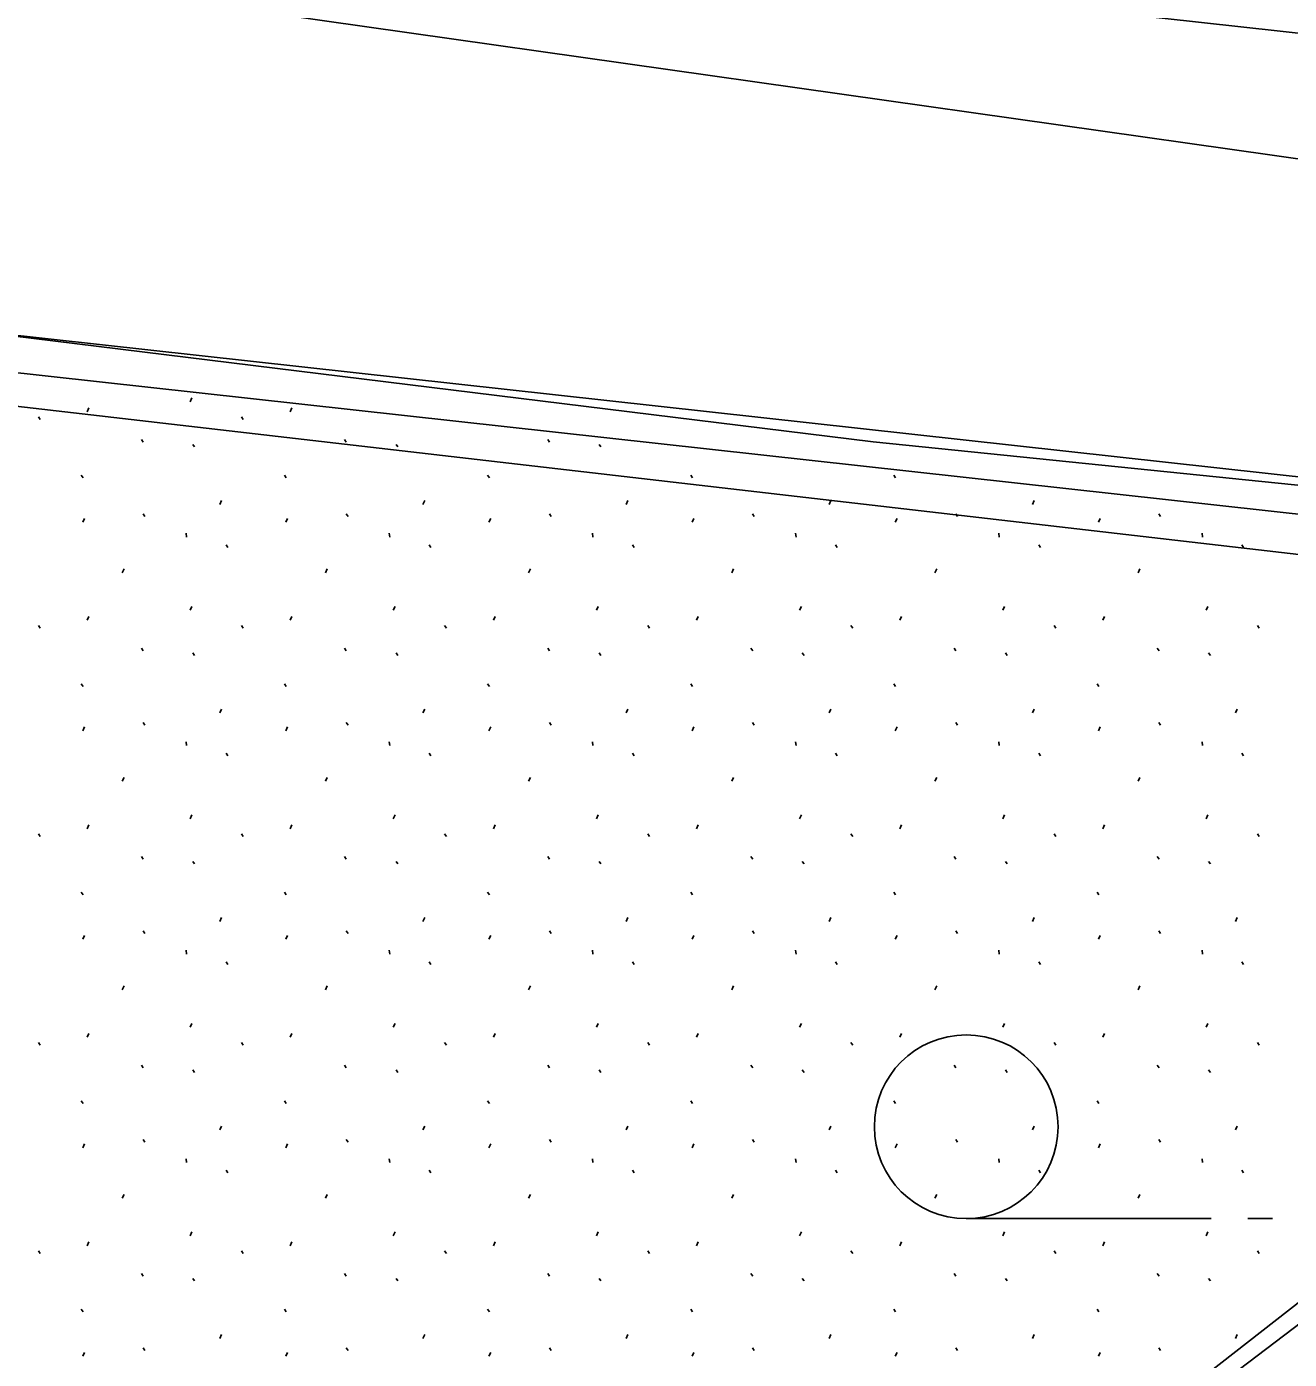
# Model space of a CAD drawing. Extents: x 419101 to 420177, y 4451541 to 4452254.
# Drawn here: x 420007.59 to 420017.9, y 4452037.82 to 4452048.7 of the extents above; entities that cross this region are included whole.
import ezdxf

# ---------------------------------------------------------------- set-up
doc = ezdxf.new("R2010")
doc.units = 0
for name, color, linetype in [('2_KADASTRO', 7, 'Continuous'), ('3_HALİHAZIR', 7, 'Continuous'), ('Level 61', 7, 'Continuous'), ('Level 62', 7, 'Continuous')]:
    doc.layers.add(name, color=color, linetype=linetype)

msp = doc.modelspace()

# ---------------------------------------------------------------- linework, layer by layer
at = {"layer": '2_KADASTRO'}
msp.add_lwpolyline([(419988.649, 4452041.595), (419991.285, 4452051.401), (420033.675, 4452045.389), (420039.569, 4452044.108), (420037.446, 4452030.469)], close=True, dxfattribs=at)
at = {"layer": '3_HALİHAZIR'}
for p, q in [((420015.262, 4452038.965), (420017.262, 4452038.965)), ((420017.562, 4452038.965), (420017.762, 4452038.965))]:
    msp.add_line(p, q, dxfattribs=at)
for points in [[(420006.159, 4452045.753), (420024.428, 4452043.64), (420024.609, 4452043.578), (420024.617, 4452043.492), (420024.616, 4452043.463), (420017.128, 4452037.62), (420014.664, 4452035.864), (420013.241, 4452035.235), (420004.863, 4452031.956), (420002.539, 4452031.425), (419984.161, 4452029.999), (419962.867, 4452027.73), (419947.425, 4452025.344), (419947.079, 4452025.362), (419946.879, 4452025.414), (419946.692, 4452025.649), (419946.562, 4452025.873), (419944.583, 4452036.694), (419941.915, 4452055.706), (419940.003, 4452054.098)], [(419986.044, 4452048.536), (419993.424, 4452047.727), (420004.377, 4452046.552), (420014.502, 4452045.305), (420020.341, 4452044.709), (420025.941, 4452044.186), (420026.553, 4452044.076), (420026.58, 4452044.013), (420026.579, 4452043.97), (420026.539, 4452043.865), (420026.48, 4452043.78), (420017.147, 4452036.548), (420015.308, 4452035.069), (420015.031, 4452034.874), (420005.498, 4452031.27), (420003.923, 4452030.769), (420002.724, 4452030.557), (419993.298, 4452030.084), (419982.058, 4452029.178), (419970.147, 4452028.043), (419955.13, 4452025.693)]]:
    msp.add_lwpolyline(points, dxfattribs=at)
msp.add_circle((420015.262, 4452039.715), 0.75, dxfattribs=at)
at = {"layer": 'Level 61'}
for p, q in [((420005.405, 4452050.028), (420023.709, 4452048.011)), ((419990.153, 4452048.088), (420025.415, 4452044.201)), ((420024.421, 4452044.003), (419992.381, 4452047.54)), ((420014.971, 4452035.825), (420024.593, 4452043.122))]:
    msp.add_line(p, q, dxfattribs=at)
at = {"layer": 'Level 62'}
for p, q in [((420008.927, 4452045.633), (420008.941, 4452045.665)), ((420008.085, 4452045.551), (420008.099, 4452045.583)), ((420009.743, 4452045.551), (420009.757, 4452045.583)), ((420007.687, 4452045.51), (420007.701, 4452045.488)), ((420009.346, 4452045.51), (420009.36, 4452045.488)), ((420008.529, 4452045.324), (420008.543, 4452045.302)), ((420010.187, 4452045.324), (420010.201, 4452045.302)), ((420011.846, 4452045.324), (420011.86, 4452045.302)), ((420008.948, 4452045.285), (420008.963, 4452045.264)), ((420010.607, 4452045.285), (420010.621, 4452045.264)), ((420012.266, 4452045.285), (420012.28, 4452045.264)), ((420008.037, 4452045.033), (420008.052, 4452045.012)), ((420009.696, 4452045.033), (420009.71, 4452045.012)), ((420011.355, 4452045.033), (420011.369, 4452045.012)), ((420013.013, 4452045.033), (420013.027, 4452045.012)), ((420014.672, 4452045.033), (420014.686, 4452045.012)), ((420009.168, 4452044.795), (420009.182, 4452044.826)), ((420010.826, 4452044.795), (420010.841, 4452044.826)), ((420012.485, 4452044.795), (420012.499, 4452044.826)), ((420014.144, 4452044.795), (420014.158, 4452044.826)), ((420015.802, 4452044.795), (420015.816, 4452044.826)), ((420008.049, 4452044.649), (420008.063, 4452044.681)), ((420008.542, 4452044.718), (420008.556, 4452044.696)), ((420009.708, 4452044.649), (420009.722, 4452044.681)), ((420010.201, 4452044.718), (420010.215, 4452044.696)), ((420011.366, 4452044.649), (420011.381, 4452044.681)), ((420011.859, 4452044.718), (420011.873, 4452044.696)), ((420013.025, 4452044.649), (420013.039, 4452044.681)), ((420013.518, 4452044.718), (420013.532, 4452044.696)), ((420014.683, 4452044.649), (420014.698, 4452044.681)), ((420015.176, 4452044.718), (420015.191, 4452044.696)), ((420016.342, 4452044.649), (420016.356, 4452044.681)), ((420016.835, 4452044.718), (420016.849, 4452044.696)), ((420008.894, 4452044.56), (420008.897, 4452044.528)), ((420010.552, 4452044.56), (420010.556, 4452044.528)), ((420012.211, 4452044.56), (420012.214, 4452044.528)), ((420013.869, 4452044.56), (420013.873, 4452044.528)), ((420015.528, 4452044.56), (420015.532, 4452044.528)), ((420017.187, 4452044.56), (420017.19, 4452044.528)), ((420009.22, 4452044.466), (420009.234, 4452044.444)), ((420010.878, 4452044.466), (420010.892, 4452044.444)), ((420012.537, 4452044.466), (420012.551, 4452044.444)), ((420014.195, 4452044.466), (420014.209, 4452044.444)), ((420015.854, 4452044.466), (420015.868, 4452044.444)), ((420017.513, 4452044.466), (420017.527, 4452044.444)), ((420008.372, 4452044.237), (420008.387, 4452044.269)), ((420010.031, 4452044.237), (420010.045, 4452044.269)), ((420011.689, 4452044.237), (420011.704, 4452044.269)), ((420013.348, 4452044.237), (420013.362, 4452044.269)), ((420015.007, 4452044.237), (420015.021, 4452044.269)), ((420016.665, 4452044.237), (420016.68, 4452044.269)), ((420008.927, 4452043.931), (420008.941, 4452043.963)), ((420010.585, 4452043.931), (420010.599, 4452043.963)), ((420012.244, 4452043.931), (420012.258, 4452043.963)), ((420013.902, 4452043.931), (420013.916, 4452043.963)), ((420015.561, 4452043.931), (420015.575, 4452043.963)), ((420017.22, 4452043.931), (420017.234, 4452043.963)), ((420007.687, 4452043.808), (420007.701, 4452043.786)), ((420008.085, 4452043.849), (420008.099, 4452043.881)), ((420009.346, 4452043.808), (420009.36, 4452043.786)), ((420009.743, 4452043.849), (420009.757, 4452043.881)), ((420011.004, 4452043.808), (420011.018, 4452043.786)), ((420011.402, 4452043.849), (420011.416, 4452043.881)), ((420012.663, 4452043.808), (420012.677, 4452043.786)), ((420013.06, 4452043.849), (420013.075, 4452043.881)), ((420014.321, 4452043.808), (420014.336, 4452043.786)), ((420014.719, 4452043.849), (420014.733, 4452043.881)), ((420015.98, 4452043.808), (420015.994, 4452043.786)), ((420016.378, 4452043.849), (420016.392, 4452043.881)), ((420017.639, 4452043.808), (420017.653, 4452043.786)), ((420008.529, 4452043.622), (420008.543, 4452043.6)), ((420008.948, 4452043.583), (420008.963, 4452043.562)), ((420010.187, 4452043.622), (420010.201, 4452043.6)), ((420010.607, 4452043.583), (420010.621, 4452043.562)), ((420011.846, 4452043.622), (420011.86, 4452043.6)), ((420012.266, 4452043.583), (420012.28, 4452043.562)), ((420013.504, 4452043.622), (420013.519, 4452043.6)), ((420013.924, 4452043.583), (420013.938, 4452043.562)), ((420015.163, 4452043.622), (420015.177, 4452043.6)), ((420015.583, 4452043.583), (420015.597, 4452043.562)), ((420016.822, 4452043.622), (420016.836, 4452043.6)), ((420017.241, 4452043.583), (420017.256, 4452043.562)), ((420008.037, 4452043.331), (420008.052, 4452043.31)), ((420009.696, 4452043.331), (420009.71, 4452043.31)), ((420011.355, 4452043.331), (420011.369, 4452043.31)), ((420013.013, 4452043.331), (420013.027, 4452043.31)), ((420014.672, 4452043.331), (420014.686, 4452043.31)), ((420016.33, 4452043.331), (420016.345, 4452043.31)), ((420009.168, 4452043.093), (420009.182, 4452043.124)), ((420010.826, 4452043.093), (420010.841, 4452043.124)), ((420012.485, 4452043.093), (420012.499, 4452043.124)), ((420014.144, 4452043.093), (420014.158, 4452043.124)), ((420015.802, 4452043.093), (420015.816, 4452043.124)), ((420017.461, 4452043.093), (420017.475, 4452043.124)), ((420008.049, 4452042.947), (420008.063, 4452042.979)), ((420008.542, 4452043.016), (420008.556, 4452042.994)), ((420009.708, 4452042.947), (420009.722, 4452042.979)), ((420010.201, 4452043.016), (420010.215, 4452042.994)), ((420011.366, 4452042.947), (420011.381, 4452042.979)), ((420011.859, 4452043.016), (420011.873, 4452042.994)), ((420013.025, 4452042.947), (420013.039, 4452042.979)), ((420013.518, 4452043.016), (420013.532, 4452042.994)), ((420014.683, 4452042.947), (420014.698, 4452042.979)), ((420015.176, 4452043.016), (420015.191, 4452042.994)), ((420016.342, 4452042.947), (420016.356, 4452042.979)), ((420016.835, 4452043.016), (420016.849, 4452042.994)), ((420008.894, 4452042.858), (420008.897, 4452042.826)), ((420010.552, 4452042.858), (420010.556, 4452042.826)), ((420012.211, 4452042.858), (420012.214, 4452042.826)), ((420013.869, 4452042.858), (420013.873, 4452042.826)), ((420015.528, 4452042.858), (420015.532, 4452042.826)), ((420017.187, 4452042.858), (420017.19, 4452042.826)), ((420009.22, 4452042.764), (420009.234, 4452042.742)), ((420010.878, 4452042.764), (420010.892, 4452042.742)), ((420012.537, 4452042.764), (420012.551, 4452042.742)), ((420014.195, 4452042.764), (420014.209, 4452042.742)), ((420015.854, 4452042.764), (420015.868, 4452042.742)), ((420017.513, 4452042.764), (420017.527, 4452042.742)), ((420008.372, 4452042.535), (420008.387, 4452042.567)), ((420010.031, 4452042.535), (420010.045, 4452042.567)), ((420011.689, 4452042.535), (420011.704, 4452042.567)), ((420013.348, 4452042.535), (420013.362, 4452042.567)), ((420015.007, 4452042.535), (420015.021, 4452042.567)), ((420016.665, 4452042.535), (420016.68, 4452042.567)), ((420008.927, 4452042.229), (420008.941, 4452042.261)), ((420010.585, 4452042.229), (420010.599, 4452042.261)), ((420012.244, 4452042.229), (420012.258, 4452042.261)), ((420013.902, 4452042.229), (420013.916, 4452042.261)), ((420015.561, 4452042.229), (420015.575, 4452042.261)), ((420017.22, 4452042.229), (420017.234, 4452042.261)), ((420008.085, 4452042.147), (420008.099, 4452042.179)), ((420009.743, 4452042.147), (420009.757, 4452042.179)), ((420011.402, 4452042.147), (420011.416, 4452042.179)), ((420013.06, 4452042.147), (420013.075, 4452042.179)), ((420014.719, 4452042.147), (420014.733, 4452042.179)), ((420016.378, 4452042.147), (420016.392, 4452042.179)), ((420007.687, 4452042.106), (420007.701, 4452042.084)), ((420009.346, 4452042.106), (420009.36, 4452042.084)), ((420011.004, 4452042.106), (420011.018, 4452042.084)), ((420012.663, 4452042.106), (420012.677, 4452042.084)), ((420014.321, 4452042.106), (420014.336, 4452042.084)), ((420015.98, 4452042.106), (420015.994, 4452042.084)), ((420017.639, 4452042.106), (420017.653, 4452042.084)), ((420008.529, 4452041.92), (420008.543, 4452041.898)), ((420008.948, 4452041.881), (420008.963, 4452041.86)), ((420010.187, 4452041.92), (420010.201, 4452041.898)), ((420010.607, 4452041.881), (420010.621, 4452041.86)), ((420011.846, 4452041.92), (420011.86, 4452041.898)), ((420012.266, 4452041.881), (420012.28, 4452041.86)), ((420013.504, 4452041.92), (420013.519, 4452041.898)), ((420013.924, 4452041.881), (420013.938, 4452041.86)), ((420015.163, 4452041.92), (420015.177, 4452041.898)), ((420015.583, 4452041.881), (420015.597, 4452041.86)), ((420016.822, 4452041.92), (420016.836, 4452041.898)), ((420017.241, 4452041.881), (420017.256, 4452041.86)), ((420008.037, 4452041.629), (420008.052, 4452041.608)), ((420009.696, 4452041.629), (420009.71, 4452041.608)), ((420011.355, 4452041.629), (420011.369, 4452041.608)), ((420013.013, 4452041.629), (420013.027, 4452041.608)), ((420014.672, 4452041.629), (420014.686, 4452041.608)), ((420016.33, 4452041.629), (420016.345, 4452041.608)), ((420009.168, 4452041.391), (420009.182, 4452041.422)), ((420010.826, 4452041.391), (420010.841, 4452041.422)), ((420012.485, 4452041.391), (420012.499, 4452041.422)), ((420014.144, 4452041.391), (420014.158, 4452041.422)), ((420015.802, 4452041.391), (420015.816, 4452041.422)), ((420017.461, 4452041.391), (420017.475, 4452041.422)), ((420008.542, 4452041.314), (420008.556, 4452041.292)), ((420010.201, 4452041.314), (420010.215, 4452041.292)), ((420011.859, 4452041.314), (420011.873, 4452041.292)), ((420013.518, 4452041.314), (420013.532, 4452041.292)), ((420015.176, 4452041.314), (420015.191, 4452041.292)), ((420016.835, 4452041.314), (420016.849, 4452041.292)), ((420008.049, 4452041.245), (420008.063, 4452041.277)), ((420009.708, 4452041.245), (420009.722, 4452041.277)), ((420011.366, 4452041.245), (420011.381, 4452041.277)), ((420013.025, 4452041.245), (420013.039, 4452041.277)), ((420014.683, 4452041.245), (420014.698, 4452041.277)), ((420016.342, 4452041.245), (420016.356, 4452041.277)), ((420008.894, 4452041.156), (420008.897, 4452041.124)), ((420009.22, 4452041.062), (420009.234, 4452041.04)), ((420010.552, 4452041.156), (420010.556, 4452041.124)), ((420010.878, 4452041.062), (420010.892, 4452041.04)), ((420012.211, 4452041.156), (420012.214, 4452041.124)), ((420012.537, 4452041.062), (420012.551, 4452041.04)), ((420013.869, 4452041.156), (420013.873, 4452041.124)), ((420014.195, 4452041.062), (420014.209, 4452041.04)), ((420015.528, 4452041.156), (420015.532, 4452041.124)), ((420015.854, 4452041.062), (420015.868, 4452041.04)), ((420017.187, 4452041.156), (420017.19, 4452041.124)), ((420017.513, 4452041.062), (420017.527, 4452041.04)), ((420008.372, 4452040.833), (420008.387, 4452040.865)), ((420010.031, 4452040.833), (420010.045, 4452040.865)), ((420011.689, 4452040.833), (420011.704, 4452040.865)), ((420013.348, 4452040.833), (420013.362, 4452040.865)), ((420015.007, 4452040.833), (420015.021, 4452040.865)), ((420016.665, 4452040.833), (420016.68, 4452040.865)), ((420008.927, 4452040.527), (420008.941, 4452040.559)), ((420010.585, 4452040.527), (420010.599, 4452040.559)), ((420012.244, 4452040.527), (420012.258, 4452040.559)), ((420013.902, 4452040.527), (420013.916, 4452040.559)), ((420015.561, 4452040.527), (420015.575, 4452040.559)), ((420017.22, 4452040.527), (420017.234, 4452040.559)), ((420008.085, 4452040.445), (420008.099, 4452040.477)), ((420009.743, 4452040.445), (420009.757, 4452040.477)), ((420011.402, 4452040.445), (420011.416, 4452040.477)), ((420013.06, 4452040.445), (420013.075, 4452040.477)), ((420014.719, 4452040.445), (420014.733, 4452040.477)), ((420016.378, 4452040.445), (420016.392, 4452040.477)), ((420007.687, 4452040.404), (420007.701, 4452040.382)), ((420009.346, 4452040.404), (420009.36, 4452040.382)), ((420011.004, 4452040.404), (420011.018, 4452040.382)), ((420012.663, 4452040.404), (420012.677, 4452040.382)), ((420014.321, 4452040.404), (420014.336, 4452040.382)), ((420015.98, 4452040.404), (420015.994, 4452040.382)), ((420017.639, 4452040.404), (420017.653, 4452040.382)), ((420008.529, 4452040.218), (420008.543, 4452040.196)), ((420010.187, 4452040.218), (420010.201, 4452040.196)), ((420011.846, 4452040.218), (420011.86, 4452040.196)), ((420013.504, 4452040.218), (420013.519, 4452040.196)), ((420015.163, 4452040.218), (420015.177, 4452040.196)), ((420016.822, 4452040.218), (420016.836, 4452040.196)), ((420008.948, 4452040.179), (420008.963, 4452040.158)), ((420010.607, 4452040.179), (420010.621, 4452040.158)), ((420012.266, 4452040.179), (420012.28, 4452040.158)), ((420013.924, 4452040.179), (420013.938, 4452040.158)), ((420015.583, 4452040.179), (420015.597, 4452040.158)), ((420017.241, 4452040.179), (420017.256, 4452040.158)), ((420008.037, 4452039.927), (420008.052, 4452039.906)), ((420009.696, 4452039.927), (420009.71, 4452039.906)), ((420011.355, 4452039.927), (420011.369, 4452039.906)), ((420013.013, 4452039.927), (420013.027, 4452039.906)), ((420014.672, 4452039.927), (420014.686, 4452039.906)), ((420016.33, 4452039.927), (420016.345, 4452039.906)), ((420009.168, 4452039.689), (420009.182, 4452039.72)), ((420010.826, 4452039.689), (420010.841, 4452039.72)), ((420012.485, 4452039.689), (420012.499, 4452039.72)), ((420014.144, 4452039.689), (420014.158, 4452039.72)), ((420015.802, 4452039.689), (420015.816, 4452039.72)), ((420017.461, 4452039.689), (420017.475, 4452039.72)), ((420008.049, 4452039.543), (420008.063, 4452039.575)), ((420008.542, 4452039.612), (420008.556, 4452039.59)), ((420009.708, 4452039.543), (420009.722, 4452039.575)), ((420010.201, 4452039.612), (420010.215, 4452039.59)), ((420011.366, 4452039.543), (420011.381, 4452039.575)), ((420011.859, 4452039.612), (420011.873, 4452039.59)), ((420013.025, 4452039.543), (420013.039, 4452039.575)), ((420013.518, 4452039.612), (420013.532, 4452039.59)), ((420014.683, 4452039.543), (420014.698, 4452039.575)), ((420015.176, 4452039.612), (420015.191, 4452039.59)), ((420016.342, 4452039.543), (420016.356, 4452039.575)), ((420016.835, 4452039.612), (420016.849, 4452039.59)), ((420008.894, 4452039.454), (420008.897, 4452039.422)), ((420010.552, 4452039.454), (420010.556, 4452039.422)), ((420012.211, 4452039.454), (420012.214, 4452039.422)), ((420013.869, 4452039.454), (420013.873, 4452039.422)), ((420015.528, 4452039.454), (420015.532, 4452039.422)), ((420017.187, 4452039.454), (420017.19, 4452039.422)), ((420009.22, 4452039.36), (420009.234, 4452039.338)), ((420010.878, 4452039.36), (420010.892, 4452039.338)), ((420012.537, 4452039.36), (420012.551, 4452039.338)), ((420014.195, 4452039.36), (420014.209, 4452039.338)), ((420015.854, 4452039.36), (420015.868, 4452039.338)), ((420017.513, 4452039.36), (420017.527, 4452039.338)), ((420008.372, 4452039.131), (420008.387, 4452039.163)), ((420010.031, 4452039.131), (420010.045, 4452039.163)), ((420011.689, 4452039.131), (420011.704, 4452039.163)), ((420013.348, 4452039.131), (420013.362, 4452039.163)), ((420015.007, 4452039.131), (420015.021, 4452039.163)), ((420016.665, 4452039.131), (420016.68, 4452039.163)), ((420008.927, 4452038.825), (420008.941, 4452038.857)), ((420010.585, 4452038.825), (420010.599, 4452038.857)), ((420012.244, 4452038.825), (420012.258, 4452038.857)), ((420013.902, 4452038.825), (420013.916, 4452038.857)), ((420015.561, 4452038.825), (420015.575, 4452038.857)), ((420017.22, 4452038.825), (420017.234, 4452038.857)), ((420007.687, 4452038.702), (420007.701, 4452038.68)), ((420008.085, 4452038.743), (420008.099, 4452038.775)), ((420009.346, 4452038.702), (420009.36, 4452038.68)), ((420009.743, 4452038.743), (420009.757, 4452038.775)), ((420011.004, 4452038.702), (420011.018, 4452038.68)), ((420011.402, 4452038.743), (420011.416, 4452038.775)), ((420012.663, 4452038.702), (420012.677, 4452038.68)), ((420013.06, 4452038.743), (420013.075, 4452038.775)), ((420014.321, 4452038.702), (420014.336, 4452038.68)), ((420014.719, 4452038.743), (420014.733, 4452038.775)), ((420015.98, 4452038.702), (420015.994, 4452038.68)), ((420016.378, 4452038.743), (420016.392, 4452038.775)), ((420017.639, 4452038.702), (420017.653, 4452038.68)), ((420008.529, 4452038.516), (420008.543, 4452038.494)), ((420008.948, 4452038.477), (420008.963, 4452038.456)), ((420010.187, 4452038.516), (420010.201, 4452038.494)), ((420010.607, 4452038.477), (420010.621, 4452038.456)), ((420011.846, 4452038.516), (420011.86, 4452038.494)), ((420012.266, 4452038.477), (420012.28, 4452038.456)), ((420013.504, 4452038.516), (420013.519, 4452038.494)), ((420013.924, 4452038.477), (420013.938, 4452038.456)), ((420015.163, 4452038.516), (420015.177, 4452038.494)), ((420015.583, 4452038.477), (420015.597, 4452038.456)), ((420016.822, 4452038.516), (420016.836, 4452038.494)), ((420017.241, 4452038.477), (420017.256, 4452038.456)), ((420008.037, 4452038.225), (420008.052, 4452038.204)), ((420009.696, 4452038.225), (420009.71, 4452038.204)), ((420011.355, 4452038.225), (420011.369, 4452038.204)), ((420013.013, 4452038.225), (420013.027, 4452038.204)), ((420014.672, 4452038.225), (420014.686, 4452038.204)), ((420016.33, 4452038.225), (420016.345, 4452038.204)), ((420009.168, 4452037.987), (420009.182, 4452038.018)), ((420010.826, 4452037.987), (420010.841, 4452038.018)), ((420012.485, 4452037.987), (420012.499, 4452038.018)), ((420014.144, 4452037.987), (420014.158, 4452038.018)), ((420015.802, 4452037.987), (420015.816, 4452038.018)), ((420017.461, 4452037.987), (420017.475, 4452038.018)), ((420008.542, 4452037.91), (420008.556, 4452037.888)), ((420010.201, 4452037.91), (420010.215, 4452037.888)), ((420011.859, 4452037.91), (420011.873, 4452037.888)), ((420013.518, 4452037.91), (420013.532, 4452037.888)), ((420015.176, 4452037.91), (420015.191, 4452037.888)), ((420016.835, 4452037.91), (420016.849, 4452037.888)), ((420008.049, 4452037.841), (420008.063, 4452037.873)), ((420009.708, 4452037.841), (420009.722, 4452037.873)), ((420011.366, 4452037.841), (420011.381, 4452037.873)), ((420013.025, 4452037.841), (420013.039, 4452037.873)), ((420014.683, 4452037.841), (420014.698, 4452037.873)), ((420016.342, 4452037.841), (420016.356, 4452037.873))]:
    msp.add_line(p, q, dxfattribs=at)

doc.saveas('drawing.dxf')
